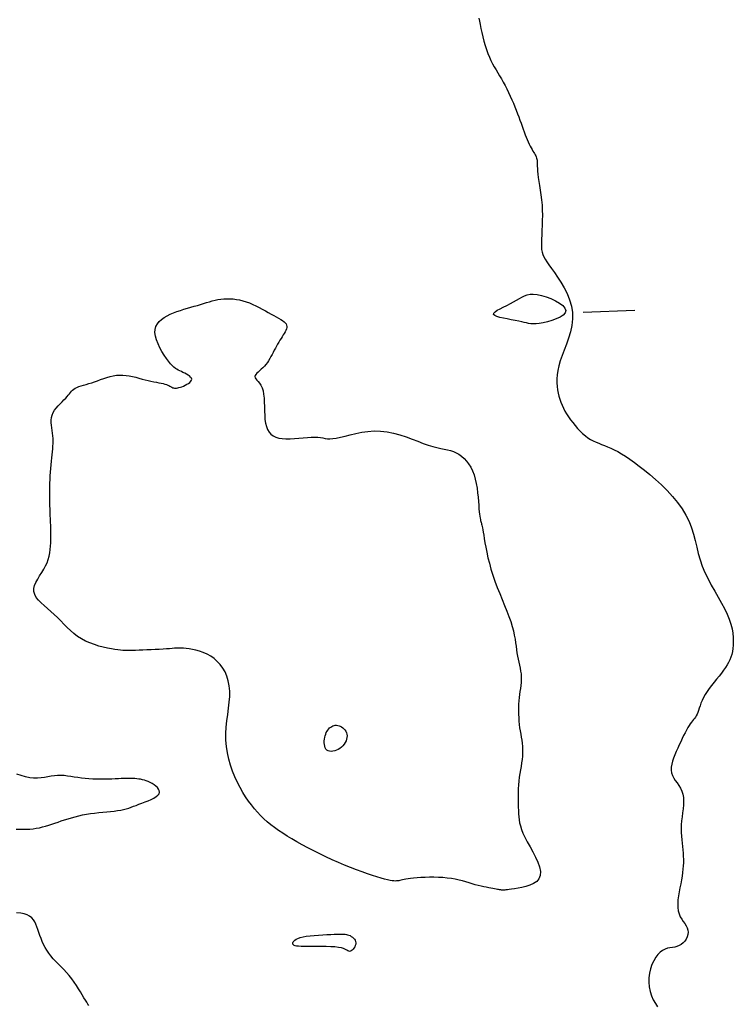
# Model space of a CAD drawing. Header units: millimetres. Extents: x 32690613 to 32693367, y 5343692 to 5344708.
# Tile 937 of 1009: x 32693052 to 32693066, y 5344599 to 5344618. Entities that reach past the tile are written whole.
import ezdxf

# ---------------------------------------------------------------- set-up
doc = ezdxf.new("R2010")
doc.units = ezdxf.units.MM
doc.header["$LTSCALE"] = 20
doc.layers.add('02-DGM_HL_491.00', color=62, linetype='Continuous')

msp = doc.modelspace()

# ---------------------------------------------------------------- linework, layer by layer
at = {"layer": '02-DGM_HL_491.00', "elevation": 491, "flags": 128}
for points in [[(32693060.641, 5344617.987), (32693060.653, 5344617.929), (32693060.666, 5344617.863), (32693060.682, 5344617.789), (32693060.7, 5344617.71), (32693060.719, 5344617.627), (32693060.741, 5344617.543), (32693060.764, 5344617.46), (32693060.789, 5344617.379), (32693060.816, 5344617.302), (32693060.845, 5344617.231), (32693060.875, 5344617.165), (32693060.907, 5344617.103), (32693060.94, 5344617.044), (32693060.974, 5344616.986), (32693061.008, 5344616.929), (32693061.043, 5344616.871), (32693061.078, 5344616.812), (32693061.113, 5344616.749), (32693061.148, 5344616.684), (32693061.183, 5344616.617), (32693061.216, 5344616.548), (32693061.249, 5344616.479), (32693061.28, 5344616.409), (32693061.311, 5344616.34), (32693061.339, 5344616.271), (32693061.366, 5344616.204), (32693061.391, 5344616.139), (32693061.415, 5344616.075), (32693061.437, 5344616.013), (32693061.459, 5344615.953), (32693061.48, 5344615.895), (32693061.5, 5344615.839), (32693061.52, 5344615.785), (32693061.54, 5344615.733), (32693061.56, 5344615.684), (32693061.579, 5344615.637), (32693061.598, 5344615.593), (32693061.617, 5344615.552), (32693061.636, 5344615.513), (32693061.653, 5344615.478), (32693061.671, 5344615.446), (32693061.687, 5344615.417), (32693061.703, 5344615.39), (32693061.717, 5344615.366), (32693061.73, 5344615.344), (32693061.742, 5344615.323), (32693061.751, 5344615.302), (32693061.759, 5344615.282), (32693061.765, 5344615.261), (32693061.768, 5344615.239), (32693061.77, 5344615.215), (32693061.77, 5344615.188), (32693061.77, 5344615.157), (32693061.771, 5344615.121), (32693061.773, 5344615.078), (32693061.777, 5344615.029), (32693061.783, 5344614.971), (32693061.792, 5344614.904), (32693061.803, 5344614.83), (32693061.816, 5344614.748), (32693061.829, 5344614.66), (32693061.842, 5344614.568), (32693061.853, 5344614.472), (32693061.863, 5344614.373), (32693061.868, 5344614.274), (32693061.87, 5344614.174), (32693061.869, 5344614.075), (32693061.866, 5344613.979), (32693061.861, 5344613.886), (32693061.857, 5344613.797), (32693061.853, 5344613.715), (32693061.851, 5344613.64), (32693061.851, 5344613.573), (32693061.856, 5344613.514), (32693061.865, 5344613.463), (32693061.879, 5344613.416), (32693061.898, 5344613.37), (32693061.924, 5344613.323), (32693061.957, 5344613.272), (32693061.997, 5344613.214), (32693062.046, 5344613.147), (32693062.103, 5344613.068), (32693062.165, 5344612.978), (32693062.228, 5344612.879), (32693062.29, 5344612.772), (32693062.347, 5344612.659), (32693062.395, 5344612.541), (32693062.431, 5344612.419), (32693062.451, 5344612.295), (32693062.453, 5344612.17), (32693062.439, 5344612.045), (32693062.412, 5344611.922), (32693062.377, 5344611.801), (32693062.336, 5344611.683), (32693062.294, 5344611.569), (32693062.253, 5344611.46), (32693062.217, 5344611.357), (32693062.19, 5344611.261), (32693062.17, 5344611.171), (32693062.157, 5344611.087), (32693062.151, 5344611.009), (32693062.151, 5344610.935), (32693062.155, 5344610.865), (32693062.163, 5344610.799), (32693062.175, 5344610.735), (32693062.189, 5344610.675), (32693062.207, 5344610.616), (32693062.227, 5344610.558), (32693062.25, 5344610.502), (32693062.276, 5344610.446), (32693062.305, 5344610.39), (32693062.338, 5344610.335), (32693062.374, 5344610.279), (32693062.414, 5344610.222), (32693062.456, 5344610.165), (32693062.502, 5344610.108), (32693062.55, 5344610.054), (32693062.599, 5344610.002), (32693062.649, 5344609.954), (32693062.701, 5344609.91), (32693062.752, 5344609.872), (32693062.803, 5344609.839), (32693062.855, 5344609.811), (32693062.907, 5344609.787), (32693062.961, 5344609.765), (32693063.015, 5344609.744), (32693063.072, 5344609.722), (32693063.131, 5344609.699), (32693063.194, 5344609.672), (32693063.259, 5344609.641), (32693063.328, 5344609.605), (32693063.401, 5344609.563), (32693063.479, 5344609.514), (32693063.562, 5344609.459), (32693063.65, 5344609.397), (32693063.744, 5344609.326), (32693063.844, 5344609.247), (32693063.95, 5344609.159), (32693064.06, 5344609.063), (32693064.171, 5344608.96), (32693064.281, 5344608.851), (32693064.385, 5344608.738), (32693064.483, 5344608.62), (32693064.57, 5344608.5), (32693064.645, 5344608.378), (32693064.705, 5344608.255), (32693064.753, 5344608.132), (32693064.792, 5344608.008), (32693064.824, 5344607.884), (32693064.854, 5344607.76), (32693064.885, 5344607.637), (32693064.92, 5344607.513), (32693064.962, 5344607.389), (32693065.013, 5344607.266), (32693065.072, 5344607.144), (32693065.136, 5344607.024), (32693065.203, 5344606.905), (32693065.27, 5344606.789), (32693065.334, 5344606.677), (32693065.392, 5344606.568), (32693065.443, 5344606.463), (32693065.483, 5344606.363), (32693065.514, 5344606.268), (32693065.536, 5344606.177), (32693065.551, 5344606.092), (32693065.559, 5344606.011), (32693065.561, 5344605.936), (32693065.558, 5344605.865), (32693065.552, 5344605.8), (32693065.543, 5344605.74), (32693065.53, 5344605.683), (32693065.514, 5344605.63), (32693065.495, 5344605.579), (32693065.471, 5344605.529), (32693065.443, 5344605.479), (32693065.411, 5344605.429), (32693065.374, 5344605.376), (32693065.332, 5344605.321), (32693065.286, 5344605.264), (32693065.239, 5344605.205), (32693065.19, 5344605.145), (32693065.142, 5344605.084), (32693065.096, 5344605.024), (32693065.053, 5344604.964), (32693065.016, 5344604.905), (32693064.984, 5344604.847), (32693064.958, 5344604.792), (32693064.936, 5344604.739), (32693064.918, 5344604.69), (32693064.902, 5344604.643), (32693064.888, 5344604.6), (32693064.874, 5344604.561), (32693064.86, 5344604.527), (32693064.845, 5344604.498), (32693064.829, 5344604.471), (32693064.811, 5344604.447), (32693064.793, 5344604.424), (32693064.773, 5344604.4), (32693064.751, 5344604.374), (32693064.729, 5344604.344), (32693064.706, 5344604.309), (32693064.681, 5344604.268), (32693064.655, 5344604.221), (32693064.629, 5344604.17), (32693064.601, 5344604.114), (32693064.573, 5344604.056), (32693064.545, 5344603.994), (32693064.517, 5344603.932), (32693064.488, 5344603.868), (32693064.459, 5344603.805), (32693064.432, 5344603.741), (32693064.407, 5344603.679), (32693064.386, 5344603.617), (32693064.371, 5344603.558), (32693064.361, 5344603.5), (32693064.36, 5344603.444), (32693064.367, 5344603.391), (32693064.385, 5344603.341), (32693064.41, 5344603.292), (32693064.44, 5344603.245), (32693064.473, 5344603.197), (32693064.507, 5344603.148), (32693064.538, 5344603.097), (32693064.565, 5344603.042), (32693064.585, 5344602.982), (32693064.597, 5344602.918), (32693064.6, 5344602.849), (32693064.597, 5344602.776), (32693064.591, 5344602.7), (32693064.581, 5344602.623), (32693064.571, 5344602.545), (32693064.562, 5344602.467), (32693064.555, 5344602.39), (32693064.553, 5344602.315), (32693064.554, 5344602.242), (32693064.558, 5344602.171), (32693064.564, 5344602.101), (32693064.571, 5344602.034), (32693064.578, 5344601.968), (32693064.585, 5344601.903), (32693064.591, 5344601.84), (32693064.595, 5344601.779), (32693064.596, 5344601.717), (32693064.596, 5344601.656), (32693064.593, 5344601.594), (32693064.588, 5344601.531), (32693064.581, 5344601.466), (32693064.571, 5344601.397), (32693064.559, 5344601.326), (32693064.545, 5344601.25), (32693064.529, 5344601.172), (32693064.514, 5344601.092), (32693064.501, 5344601.013), (32693064.491, 5344600.935), (32693064.486, 5344600.86), (32693064.487, 5344600.789), (32693064.495, 5344600.723), (32693064.512, 5344600.664), (32693064.536, 5344600.612), (32693064.564, 5344600.564), (32693064.594, 5344600.519), (32693064.623, 5344600.477), (32693064.649, 5344600.436), (32693064.67, 5344600.396), (32693064.684, 5344600.354), (32693064.688, 5344600.311), (32693064.683, 5344600.266), (32693064.669, 5344600.222), (32693064.649, 5344600.18), (32693064.622, 5344600.14), (32693064.59, 5344600.105), (32693064.554, 5344600.075), (32693064.515, 5344600.052), (32693064.472, 5344600.036), (32693064.428, 5344600.025), (32693064.383, 5344600.018), (32693064.336, 5344600.01), (32693064.289, 5344600), (32693064.242, 5344599.984), (32693064.195, 5344599.961), (32693064.148, 5344599.928), (32693064.103, 5344599.883), (32693064.061, 5344599.826), (32693064.022, 5344599.76), (32693063.988, 5344599.685), (32693063.96, 5344599.605), (32693063.94, 5344599.52), (32693063.928, 5344599.432), (32693063.926, 5344599.343), (32693063.935, 5344599.254), (32693063.953, 5344599.167), (32693063.98, 5344599.084), (32693064.014, 5344599.006), (32693064.054, 5344598.935), (32693064.098, 5344598.872)], [(32693062.657, 5344612.303), (32693063.656, 5344612.342)], [(32693051.701, 5344602.305), (32693051.767, 5344602.303), (32693051.832, 5344602.302), (32693051.897, 5344602.303), (32693051.962, 5344602.306), (32693052.025, 5344602.313), (32693052.087, 5344602.322), (32693052.148, 5344602.333), (32693052.208, 5344602.348), (32693052.268, 5344602.364), (32693052.327, 5344602.381), (32693052.387, 5344602.401), (32693052.447, 5344602.421), (32693052.509, 5344602.442), (32693052.571, 5344602.463), (32693052.635, 5344602.484), (32693052.7, 5344602.505), (32693052.767, 5344602.526), (32693052.836, 5344602.545), (32693052.907, 5344602.563), (32693052.98, 5344602.58), (32693053.056, 5344602.594), (32693053.134, 5344602.606), (32693053.213, 5344602.616), (32693053.293, 5344602.625), (32693053.373, 5344602.632), (32693053.45, 5344602.639), (32693053.524, 5344602.647), (32693053.595, 5344602.654), (32693053.66, 5344602.663), (32693053.719, 5344602.673), (32693053.773, 5344602.685), (32693053.824, 5344602.698), (32693053.873, 5344602.713), (32693053.92, 5344602.729), (32693053.969, 5344602.747), (32693054.019, 5344602.765), (32693054.072, 5344602.786), (32693054.129, 5344602.807), (32693054.189, 5344602.83), (32693054.249, 5344602.854), (32693054.306, 5344602.879), (32693054.358, 5344602.906), (32693054.402, 5344602.933), (32693054.437, 5344602.961), (32693054.46, 5344602.99), (32693054.469, 5344603.02), (32693054.465, 5344603.05), (32693054.451, 5344603.08), (32693054.428, 5344603.109), (32693054.398, 5344603.136), (32693054.364, 5344603.162), (32693054.326, 5344603.186), (32693054.288, 5344603.207), (32693054.25, 5344603.225), (32693054.213, 5344603.239), (32693054.176, 5344603.251), (32693054.14, 5344603.261), (32693054.104, 5344603.269), (32693054.067, 5344603.274), (32693054.03, 5344603.278), (32693053.993, 5344603.281), (32693053.954, 5344603.283), (32693053.914, 5344603.284), (32693053.872, 5344603.284), (32693053.828, 5344603.284), (32693053.78, 5344603.282), (32693053.729, 5344603.281), (32693053.674, 5344603.279), (32693053.614, 5344603.276), (32693053.549, 5344603.274), (32693053.48, 5344603.272), (32693053.407, 5344603.27), (32693053.332, 5344603.269), (32693053.256, 5344603.269), (32693053.18, 5344603.271), (32693053.104, 5344603.275), (32693053.03, 5344603.281), (32693052.958, 5344603.29), (32693052.888, 5344603.301), (32693052.82, 5344603.312), (32693052.754, 5344603.322), (32693052.689, 5344603.332), (32693052.625, 5344603.339), (32693052.562, 5344603.342), (32693052.499, 5344603.341), (32693052.437, 5344603.335), (32693052.374, 5344603.326), (32693052.31, 5344603.314), (32693052.245, 5344603.303), (32693052.178, 5344603.294), (32693052.108, 5344603.289), (32693052.035, 5344603.289), (32693051.959, 5344603.297), (32693051.878, 5344603.314), (32693051.795, 5344603.339), (32693051.711, 5344603.368)], [(32693053.104, 5344598.893), (32693053.083, 5344598.921), (32693053.061, 5344598.956), (32693053.036, 5344598.997), (32693053.007, 5344599.044), (32693052.976, 5344599.098), (32693052.941, 5344599.156), (32693052.903, 5344599.218), (32693052.862, 5344599.282), (32693052.819, 5344599.346), (32693052.773, 5344599.41), (32693052.724, 5344599.472), (32693052.673, 5344599.531), (32693052.621, 5344599.588), (32693052.569, 5344599.642), (32693052.516, 5344599.696), (32693052.465, 5344599.748), (32693052.416, 5344599.8), (32693052.37, 5344599.853), (32693052.328, 5344599.907), (32693052.291, 5344599.963), (32693052.258, 5344600.019), (32693052.229, 5344600.077), (32693052.202, 5344600.135), (32693052.179, 5344600.193), (32693052.157, 5344600.25), (32693052.137, 5344600.307), (32693052.118, 5344600.362), (32693052.099, 5344600.415), (32693052.079, 5344600.465), (32693052.057, 5344600.512), (32693052.03, 5344600.554), (32693051.998, 5344600.592), (32693051.958, 5344600.624), (32693051.911, 5344600.65), (32693051.853, 5344600.669), (32693051.785, 5344600.68), (32693051.707, 5344600.685)]]:
    msp.add_lwpolyline(points, dxfattribs=at)
for points in [[(32693062.322, 5344612.332), (32693062.309, 5344612.286), (32693062.271, 5344612.244), (32693062.212, 5344612.205), (32693062.138, 5344612.171), (32693062.056, 5344612.141), (32693061.97, 5344612.116), (32693061.887, 5344612.096), (32693061.811, 5344612.082), (32693061.747, 5344612.075), (32693061.694, 5344612.073), (32693061.647, 5344612.076), (32693061.605, 5344612.082), (32693061.564, 5344612.092), (32693061.52, 5344612.103), (32693061.471, 5344612.116), (32693061.413, 5344612.129), (32693061.345, 5344612.142), (32693061.269, 5344612.155), (32693061.192, 5344612.169), (32693061.116, 5344612.183), (32693061.048, 5344612.198), (32693060.99, 5344612.216), (32693060.949, 5344612.235), (32693060.928, 5344612.256), (32693060.932, 5344612.281), (32693060.956, 5344612.308), (32693060.997, 5344612.337), (32693061.052, 5344612.368), (32693061.115, 5344612.4), (32693061.182, 5344612.433), (32693061.251, 5344612.467), (32693061.315, 5344612.501), (32693061.373, 5344612.534), (32693061.425, 5344612.566), (32693061.475, 5344612.594), (32693061.524, 5344612.618), (32693061.576, 5344612.637), (32693061.632, 5344612.648), (32693061.695, 5344612.651), (32693061.768, 5344612.644), (32693061.852, 5344612.626), (32693061.942, 5344612.598), (32693062.034, 5344612.563), (32693062.122, 5344612.522), (32693062.2, 5344612.476), (32693062.263, 5344612.428), (32693062.306, 5344612.38)], [(32693056.144, 5344612.503), (32693056.208, 5344612.479), (32693056.271, 5344612.451), (32693056.334, 5344612.421), (32693056.395, 5344612.39), (32693056.456, 5344612.357), (32693056.515, 5344612.324), (32693056.572, 5344612.292), (32693056.626, 5344612.262), (32693056.678, 5344612.234), (32693056.727, 5344612.208), (32693056.771, 5344612.184), (32693056.812, 5344612.161), (32693056.847, 5344612.139), (32693056.877, 5344612.117), (32693056.9, 5344612.095), (32693056.917, 5344612.073), (32693056.927, 5344612.05), (32693056.93, 5344612.027), (32693056.928, 5344612.002), (32693056.921, 5344611.976), (32693056.91, 5344611.949), (32693056.895, 5344611.921), (32693056.878, 5344611.891), (32693056.859, 5344611.86), (32693056.839, 5344611.827), (32693056.818, 5344611.793), (32693056.796, 5344611.757), (32693056.775, 5344611.72), (32693056.753, 5344611.682), (32693056.73, 5344611.644), (32693056.708, 5344611.604), (32693056.687, 5344611.564), (32693056.666, 5344611.523), (32693056.645, 5344611.483), (32693056.623, 5344611.442), (32693056.601, 5344611.402), (32693056.578, 5344611.363), (32693056.554, 5344611.326), (32693056.527, 5344611.29), (32693056.499, 5344611.256), (32693056.468, 5344611.225), (32693056.436, 5344611.196), (32693056.404, 5344611.169), (32693056.375, 5344611.144), (32693056.349, 5344611.12), (32693056.329, 5344611.097), (32693056.316, 5344611.076), (32693056.312, 5344611.054), (32693056.318, 5344611.034), (32693056.332, 5344611.012), (32693056.352, 5344610.988), (32693056.376, 5344610.96), (32693056.402, 5344610.927), (32693056.428, 5344610.887), (32693056.451, 5344610.839), (32693056.47, 5344610.783), (32693056.482, 5344610.716), (32693056.49, 5344610.641), (32693056.494, 5344610.56), (32693056.497, 5344610.475), (32693056.498, 5344610.39), (32693056.502, 5344610.306), (32693056.508, 5344610.227), (32693056.518, 5344610.153), (32693056.534, 5344610.088), (32693056.557, 5344610.031), (32693056.586, 5344609.983), (32693056.622, 5344609.943), (32693056.665, 5344609.91), (32693056.715, 5344609.885), (32693056.773, 5344609.867), (32693056.839, 5344609.856), (32693056.913, 5344609.851), (32693056.994, 5344609.852), (32693057.077, 5344609.856), (32693057.162, 5344609.863), (32693057.246, 5344609.871), (32693057.327, 5344609.878), (32693057.402, 5344609.883), (32693057.47, 5344609.884), (32693057.528, 5344609.882), (32693057.578, 5344609.876), (32693057.624, 5344609.868), (32693057.669, 5344609.861), (32693057.714, 5344609.855), (32693057.764, 5344609.853), (32693057.821, 5344609.856), (32693057.887, 5344609.865), (32693057.966, 5344609.882), (32693058.056, 5344609.905), (32693058.155, 5344609.93), (32693058.263, 5344609.955), (32693058.377, 5344609.978), (32693058.496, 5344609.995), (32693058.619, 5344610.004), (32693058.744, 5344610.002), (32693058.869, 5344609.987), (32693058.994, 5344609.962), (32693059.117, 5344609.928), (32693059.237, 5344609.888), (32693059.353, 5344609.846), (32693059.464, 5344609.804), (32693059.568, 5344609.764), (32693059.664, 5344609.73), (32693059.752, 5344609.703), (32693059.832, 5344609.683), (32693059.905, 5344609.666), (32693059.973, 5344609.653), (32693060.035, 5344609.64), (32693060.094, 5344609.625), (32693060.149, 5344609.607), (32693060.203, 5344609.584), (32693060.256, 5344609.554), (32693060.307, 5344609.517), (32693060.356, 5344609.473), (32693060.402, 5344609.423), (32693060.445, 5344609.366), (32693060.484, 5344609.302), (32693060.519, 5344609.232), (32693060.549, 5344609.155), (32693060.573, 5344609.073), (32693060.592, 5344608.987), (32693060.607, 5344608.898), (32693060.618, 5344608.81), (32693060.627, 5344608.724), (32693060.634, 5344608.642), (32693060.639, 5344608.567), (32693060.644, 5344608.499), (32693060.649, 5344608.442), (32693060.655, 5344608.394), (32693060.66, 5344608.354), (32693060.666, 5344608.321), (32693060.671, 5344608.294), (32693060.676, 5344608.271), (32693060.682, 5344608.251), (32693060.687, 5344608.234), (32693060.691, 5344608.218), (32693060.696, 5344608.201), (32693060.701, 5344608.182), (32693060.706, 5344608.159), (32693060.712, 5344608.13), (32693060.719, 5344608.093), (32693060.727, 5344608.048), (32693060.736, 5344607.992), (32693060.748, 5344607.923), (32693060.761, 5344607.844), (32693060.777, 5344607.755), (32693060.796, 5344607.658), (32693060.818, 5344607.554), (32693060.845, 5344607.445), (32693060.876, 5344607.331), (32693060.912, 5344607.214), (32693060.953, 5344607.097), (32693060.998, 5344606.978), (32693061.045, 5344606.861), (32693061.093, 5344606.745), (32693061.14, 5344606.632), (32693061.185, 5344606.522), (32693061.225, 5344606.417), (32693061.26, 5344606.318), (32693061.288, 5344606.225), (32693061.31, 5344606.138), (32693061.327, 5344606.057), (32693061.341, 5344605.981), (32693061.351, 5344605.908), (32693061.361, 5344605.84), (32693061.369, 5344605.774), (32693061.379, 5344605.711), (32693061.39, 5344605.65), (32693061.403, 5344605.59), (32693061.415, 5344605.532), (32693061.428, 5344605.474), (32693061.44, 5344605.418), (32693061.449, 5344605.362), (32693061.457, 5344605.306), (32693061.461, 5344605.251), (32693061.461, 5344605.195), (32693061.458, 5344605.139), (32693061.453, 5344605.083), (32693061.446, 5344605.026), (32693061.437, 5344604.968), (32693061.429, 5344604.908), (32693061.422, 5344604.848), (32693061.415, 5344604.786), (32693061.411, 5344604.722), (32693061.408, 5344604.658), (32693061.408, 5344604.592), (32693061.409, 5344604.526), (32693061.412, 5344604.46), (32693061.417, 5344604.394), (32693061.423, 5344604.33), (32693061.431, 5344604.266), (32693061.441, 5344604.204), (32693061.451, 5344604.143), (32693061.461, 5344604.083), (32693061.471, 5344604.023), (32693061.479, 5344603.964), (32693061.485, 5344603.904), (32693061.489, 5344603.843), (32693061.489, 5344603.781), (32693061.485, 5344603.718), (32693061.478, 5344603.653), (32693061.468, 5344603.587), (32693061.457, 5344603.519), (32693061.445, 5344603.45), (32693061.433, 5344603.379), (32693061.423, 5344603.307), (32693061.414, 5344603.234), (32693061.407, 5344603.16), (32693061.403, 5344603.086), (32693061.401, 5344603.012), (32693061.4, 5344602.938), (32693061.401, 5344602.866), (32693061.403, 5344602.796), (32693061.405, 5344602.728), (32693061.407, 5344602.664), (32693061.41, 5344602.603), (32693061.414, 5344602.544), (32693061.42, 5344602.486), (32693061.43, 5344602.427), (32693061.445, 5344602.366), (32693061.466, 5344602.299), (32693061.494, 5344602.227), (32693061.532, 5344602.147), (32693061.579, 5344602.059), (32693061.631, 5344601.964), (32693061.685, 5344601.865), (32693061.737, 5344601.765), (32693061.781, 5344601.666), (32693061.814, 5344601.573), (32693061.832, 5344601.487), (32693061.829, 5344601.411), (32693061.804, 5344601.347), (32693061.76, 5344601.295), (32693061.7, 5344601.253), (32693061.629, 5344601.22), (32693061.553, 5344601.194), (32693061.475, 5344601.175), (32693061.4, 5344601.161), (32693061.332, 5344601.15), (32693061.276, 5344601.142), (32693061.23, 5344601.136), (32693061.193, 5344601.131), (32693061.164, 5344601.128), (32693061.142, 5344601.126), (32693061.123, 5344601.125), (32693061.109, 5344601.125), (32693061.096, 5344601.126), (32693061.083, 5344601.127), (32693061.07, 5344601.128), (32693061.056, 5344601.13), (32693061.04, 5344601.132), (32693061.022, 5344601.135), (32693061.001, 5344601.139), (32693060.976, 5344601.143), (32693060.947, 5344601.149), (32693060.913, 5344601.155), (32693060.875, 5344601.162), (32693060.832, 5344601.17), (32693060.786, 5344601.18), (32693060.736, 5344601.191), (32693060.684, 5344601.203), (32693060.629, 5344601.216), (32693060.573, 5344601.231), (32693060.514, 5344601.248), (32693060.454, 5344601.266), (32693060.392, 5344601.284), (32693060.327, 5344601.302), (32693060.259, 5344601.319), (32693060.187, 5344601.335), (32693060.112, 5344601.348), (32693060.032, 5344601.359), (32693059.949, 5344601.367), (32693059.862, 5344601.371), (32693059.775, 5344601.374), (32693059.688, 5344601.373), (32693059.603, 5344601.371), (32693059.523, 5344601.368), (32693059.449, 5344601.363), (32693059.382, 5344601.357), (32693059.324, 5344601.351), (32693059.275, 5344601.345), (32693059.232, 5344601.338), (32693059.196, 5344601.331), (32693059.166, 5344601.325), (32693059.139, 5344601.318), (32693059.115, 5344601.313), (32693059.093, 5344601.308), (32693059.072, 5344601.304), (32693059.05, 5344601.302), (32693059.026, 5344601.301), (32693058.999, 5344601.302), (32693058.966, 5344601.307), (32693058.926, 5344601.314), (32693058.878, 5344601.325), (32693058.82, 5344601.34), (32693058.752, 5344601.359), (32693058.673, 5344601.383), (32693058.585, 5344601.41), (32693058.489, 5344601.442), (32693058.386, 5344601.478), (32693058.277, 5344601.518), (32693058.164, 5344601.561), (32693058.047, 5344601.608), (32693057.928, 5344601.659), (32693057.808, 5344601.713), (32693057.687, 5344601.769), (32693057.568, 5344601.826), (32693057.451, 5344601.885), (32693057.337, 5344601.944), (32693057.228, 5344602.002), (32693057.124, 5344602.06), (32693057.027, 5344602.116), (32693056.936, 5344602.171), (32693056.85, 5344602.226), (32693056.77, 5344602.28), (32693056.694, 5344602.335), (32693056.622, 5344602.391), (32693056.553, 5344602.448), (32693056.487, 5344602.507), (32693056.423, 5344602.568), (32693056.362, 5344602.633), (32693056.302, 5344602.7), (32693056.244, 5344602.772), (32693056.187, 5344602.848), (32693056.132, 5344602.929), (32693056.079, 5344603.016), (32693056.027, 5344603.109), (32693055.976, 5344603.208), (32693055.928, 5344603.314), (32693055.883, 5344603.424), (32693055.843, 5344603.539), (32693055.809, 5344603.658), (32693055.782, 5344603.779), (32693055.763, 5344603.903), (32693055.753, 5344604.027), (32693055.753, 5344604.152), (32693055.76, 5344604.277), (32693055.773, 5344604.4), (32693055.789, 5344604.522), (32693055.805, 5344604.641), (32693055.818, 5344604.757), (32693055.826, 5344604.869), (32693055.827, 5344604.975), (32693055.818, 5344605.077), (32693055.799, 5344605.172), (32693055.772, 5344605.261), (32693055.736, 5344605.344), (32693055.693, 5344605.419), (32693055.643, 5344605.488), (32693055.586, 5344605.549), (32693055.524, 5344605.603), (32693055.458, 5344605.649), (32693055.388, 5344605.687), (32693055.316, 5344605.719), (32693055.244, 5344605.744), (32693055.173, 5344605.764), (32693055.105, 5344605.78), (32693055.041, 5344605.791), (32693054.983, 5344605.799), (32693054.932, 5344605.803), (32693054.886, 5344605.806), (32693054.843, 5344605.806), (32693054.802, 5344605.805), (32693054.76, 5344605.802), (32693054.714, 5344605.798), (32693054.663, 5344605.794), (32693054.605, 5344605.789), (32693054.539, 5344605.785), (32693054.465, 5344605.781), (32693054.386, 5344605.777), (32693054.306, 5344605.773), (32693054.225, 5344605.769), (32693054.146, 5344605.766), (32693054.073, 5344605.763), (32693054.006, 5344605.76), (32693053.948, 5344605.758), (32693053.897, 5344605.757), (32693053.85, 5344605.756), (32693053.806, 5344605.757), (32693053.762, 5344605.759), (32693053.715, 5344605.763), (32693053.663, 5344605.769), (32693053.605, 5344605.778), (32693053.538, 5344605.79), (32693053.463, 5344605.804), (32693053.382, 5344605.823), (32693053.298, 5344605.845), (32693053.211, 5344605.872), (32693053.125, 5344605.904), (32693053.041, 5344605.941), (32693052.96, 5344605.984), (32693052.885, 5344606.032), (32693052.815, 5344606.086), (32693052.748, 5344606.144), (32693052.684, 5344606.205), (32693052.621, 5344606.268), (32693052.559, 5344606.331), (32693052.497, 5344606.394), (32693052.433, 5344606.455), (32693052.367, 5344606.514), (32693052.302, 5344606.57), (32693052.238, 5344606.626), (32693052.179, 5344606.68), (32693052.128, 5344606.733), (32693052.086, 5344606.787), (32693052.056, 5344606.842), (32693052.041, 5344606.898), (32693052.041, 5344606.956), (32693052.055, 5344607.016), (32693052.081, 5344607.077), (32693052.114, 5344607.139), (32693052.152, 5344607.202), (32693052.192, 5344607.266), (32693052.231, 5344607.33), (32693052.267, 5344607.394), (32693052.296, 5344607.457), (32693052.318, 5344607.521), (32693052.336, 5344607.585), (32693052.348, 5344607.648), (32693052.357, 5344607.712), (32693052.363, 5344607.777), (32693052.366, 5344607.842), (32693052.367, 5344607.907), (32693052.368, 5344607.974), (32693052.367, 5344608.041), (32693052.366, 5344608.108), (32693052.365, 5344608.175), (32693052.363, 5344608.241), (32693052.361, 5344608.307), (32693052.358, 5344608.372), (32693052.356, 5344608.435), (32693052.353, 5344608.497), (32693052.351, 5344608.557), (32693052.349, 5344608.617), (32693052.348, 5344608.677), (32693052.347, 5344608.738), (32693052.346, 5344608.799), (32693052.347, 5344608.863), (32693052.348, 5344608.928), (32693052.35, 5344608.996), (32693052.353, 5344609.067), (32693052.357, 5344609.138), (32693052.362, 5344609.21), (32693052.367, 5344609.281), (32693052.373, 5344609.351), (32693052.379, 5344609.419), (32693052.385, 5344609.483), (32693052.392, 5344609.544), (32693052.398, 5344609.602), (32693052.404, 5344609.657), (32693052.409, 5344609.709), (32693052.412, 5344609.761), (32693052.413, 5344609.811), (32693052.412, 5344609.86), (32693052.409, 5344609.91), (32693052.402, 5344609.96), (32693052.394, 5344610.011), (32693052.385, 5344610.062), (32693052.378, 5344610.113), (32693052.373, 5344610.164), (32693052.373, 5344610.214), (32693052.378, 5344610.263), (32693052.391, 5344610.312), (32693052.412, 5344610.358), (32693052.44, 5344610.404), (32693052.473, 5344610.448), (32693052.51, 5344610.49), (32693052.548, 5344610.53), (32693052.586, 5344610.568), (32693052.622, 5344610.604), (32693052.655, 5344610.638), (32693052.682, 5344610.669), (32693052.706, 5344610.698), (32693052.726, 5344610.724), (32693052.746, 5344610.749), (32693052.765, 5344610.772), (32693052.786, 5344610.793), (32693052.81, 5344610.812), (32693052.838, 5344610.829), (32693052.871, 5344610.846), (32693052.91, 5344610.861), (32693052.953, 5344610.875), (32693053, 5344610.89), (32693053.05, 5344610.904), (32693053.103, 5344610.92), (32693053.158, 5344610.937), (32693053.214, 5344610.955), (32693053.272, 5344610.975), (32693053.331, 5344610.996), (32693053.391, 5344611.017), (32693053.451, 5344611.037), (32693053.512, 5344611.055), (32693053.573, 5344611.07), (32693053.635, 5344611.08), (32693053.698, 5344611.086), (32693053.76, 5344611.085), (32693053.823, 5344611.079), (32693053.885, 5344611.07), (32693053.948, 5344611.056), (32693054.009, 5344611.041), (32693054.07, 5344611.025), (32693054.131, 5344611.008), (32693054.19, 5344610.993), (32693054.248, 5344610.979), (32693054.304, 5344610.967), (32693054.358, 5344610.956), (32693054.409, 5344610.947), (32693054.457, 5344610.937), (32693054.501, 5344610.929), (32693054.54, 5344610.92), (32693054.574, 5344610.911), (32693054.603, 5344610.902), (32693054.628, 5344610.892), (32693054.648, 5344610.882), (32693054.666, 5344610.872), (32693054.681, 5344610.863), (32693054.695, 5344610.855), (32693054.709, 5344610.848), (32693054.724, 5344610.841), (32693054.74, 5344610.837), (32693054.757, 5344610.834), (32693054.776, 5344610.833), (32693054.797, 5344610.834), (32693054.82, 5344610.837), (32693054.845, 5344610.842), (32693054.872, 5344610.85), (32693054.902, 5344610.86), (32693054.934, 5344610.873), (32693054.966, 5344610.888), (32693054.998, 5344610.906), (32693055.028, 5344610.924), (32693055.054, 5344610.944), (32693055.074, 5344610.965), (32693055.087, 5344610.986), (32693055.091, 5344611.007), (32693055.085, 5344611.027), (32693055.071, 5344611.047), (32693055.049, 5344611.067), (32693055.022, 5344611.086), (32693054.991, 5344611.104), (32693054.957, 5344611.121), (32693054.923, 5344611.137), (32693054.891, 5344611.152), (32693054.86, 5344611.166), (32693054.831, 5344611.18), (32693054.803, 5344611.196), (32693054.775, 5344611.215), (32693054.746, 5344611.239), (32693054.715, 5344611.268), (32693054.682, 5344611.305), (32693054.644, 5344611.351), (32693054.603, 5344611.406), (32693054.56, 5344611.47), (32693054.517, 5344611.539), (32693054.476, 5344611.613), (32693054.44, 5344611.688), (32693054.41, 5344611.763), (32693054.39, 5344611.836), (32693054.381, 5344611.905), (32693054.385, 5344611.967), (32693054.401, 5344612.023), (32693054.428, 5344612.074), (32693054.465, 5344612.12), (32693054.509, 5344612.161), (32693054.561, 5344612.198), (32693054.618, 5344612.231), (32693054.678, 5344612.261), (32693054.742, 5344612.288), (32693054.807, 5344612.313), (32693054.873, 5344612.336), (32693054.94, 5344612.357), (32693055.007, 5344612.377), (32693055.074, 5344612.396), (32693055.139, 5344612.414), (32693055.202, 5344612.433), (32693055.262, 5344612.451), (32693055.321, 5344612.469), (32693055.378, 5344612.487), (32693055.434, 5344612.504), (32693055.489, 5344612.519), (32693055.544, 5344612.533), (32693055.599, 5344612.544), (32693055.656, 5344612.553), (32693055.714, 5344612.559), (32693055.773, 5344612.562), (32693055.833, 5344612.561), (32693055.894, 5344612.557), (32693055.956, 5344612.549), (32693056.018, 5344612.538), (32693056.081, 5344612.522)], [(32693057.958, 5344603.867), (32693057.925, 5344603.847), (32693057.891, 5344603.831), (32693057.856, 5344603.819), (32693057.822, 5344603.811), (32693057.789, 5344603.809), (32693057.758, 5344603.811), (32693057.73, 5344603.82), (32693057.706, 5344603.834), (32693057.687, 5344603.853), (32693057.673, 5344603.879), (32693057.662, 5344603.908), (32693057.656, 5344603.94), (32693057.653, 5344603.974), (32693057.654, 5344604.01), (32693057.657, 5344604.045), (32693057.663, 5344604.08), (32693057.671, 5344604.112), (32693057.681, 5344604.143), (32693057.693, 5344604.171), (32693057.707, 5344604.197), (32693057.723, 5344604.221), (32693057.74, 5344604.242), (32693057.758, 5344604.261), (32693057.778, 5344604.277), (32693057.799, 5344604.29), (32693057.82, 5344604.301), (32693057.843, 5344604.308), (32693057.866, 5344604.312), (32693057.89, 5344604.313), (32693057.914, 5344604.311), (32693057.939, 5344604.305), (32693057.963, 5344604.295), (32693057.987, 5344604.282), (32693058.011, 5344604.265), (32693058.032, 5344604.245), (32693058.052, 5344604.222), (32693058.069, 5344604.196), (32693058.082, 5344604.169), (32693058.091, 5344604.139), (32693058.095, 5344604.108), (32693058.093, 5344604.076), (32693058.086, 5344604.043), (32693058.075, 5344604.01), (32693058.059, 5344603.978), (32693058.039, 5344603.947), (32693058.015, 5344603.918), (32693057.988, 5344603.891)], [(32693058.263, 5344600.108), (32693058.261, 5344600.082), (32693058.254, 5344600.055), (32693058.243, 5344600.028), (32693058.228, 5344600.003), (32693058.212, 5344599.981), (32693058.194, 5344599.963), (32693058.177, 5344599.949), (32693058.16, 5344599.942), (32693058.144, 5344599.941), (32693058.129, 5344599.945), (32693058.112, 5344599.954), (32693058.09, 5344599.966), (32693058.063, 5344599.98), (32693058.028, 5344599.994), (32693057.984, 5344600.007), (32693057.927, 5344600.018), (32693057.858, 5344600.026), (32693057.778, 5344600.031), (32693057.692, 5344600.034), (32693057.601, 5344600.035), (32693057.51, 5344600.035), (32693057.422, 5344600.034), (32693057.34, 5344600.034), (32693057.268, 5344600.034), (32693057.207, 5344600.036), (32693057.158, 5344600.039), (32693057.12, 5344600.044), (32693057.091, 5344600.051), (32693057.07, 5344600.058), (32693057.056, 5344600.068), (32693057.049, 5344600.08), (32693057.046, 5344600.093), (32693057.048, 5344600.108), (32693057.054, 5344600.124), (32693057.066, 5344600.141), (32693057.084, 5344600.158), (32693057.11, 5344600.176), (32693057.145, 5344600.192), (32693057.189, 5344600.208), (32693057.243, 5344600.221), (32693057.307, 5344600.233), (32693057.38, 5344600.243), (32693057.459, 5344600.251), (32693057.541, 5344600.257), (32693057.623, 5344600.263), (32693057.703, 5344600.267), (32693057.778, 5344600.27), (32693057.845, 5344600.273), (32693057.903, 5344600.275), (32693057.951, 5344600.276), (32693057.992, 5344600.277), (32693058.027, 5344600.276), (32693058.056, 5344600.274), (32693058.082, 5344600.27), (32693058.106, 5344600.264), (32693058.129, 5344600.256), (32693058.153, 5344600.245), (32693058.176, 5344600.232), (32693058.198, 5344600.216), (32693058.219, 5344600.199), (32693058.236, 5344600.179), (32693058.25, 5344600.157), (32693058.259, 5344600.134)]]:
    msp.add_lwpolyline(points, close=True, dxfattribs=at)

doc.saveas('drawing.dxf')
